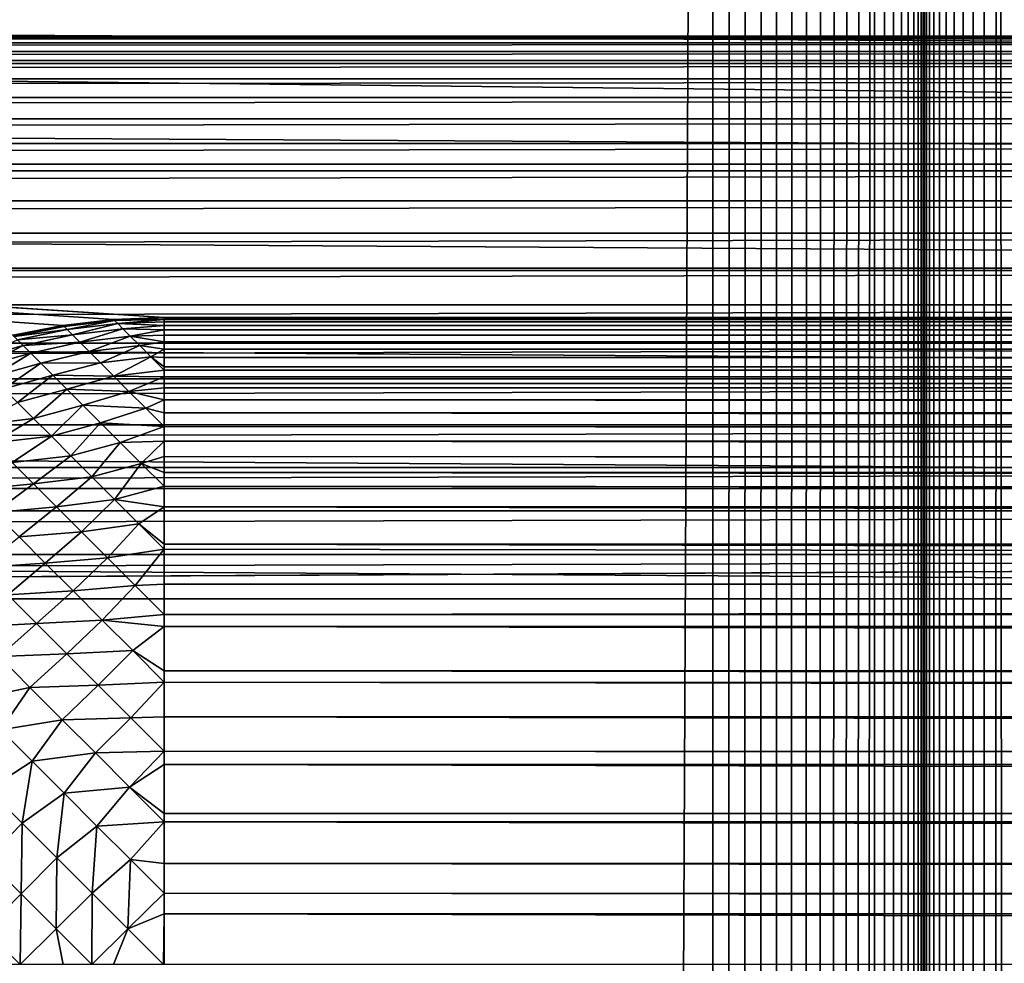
# Model space of a CAD drawing. Extents: x -226 to 226, y -900 to 900.
# Tile 675 of 729: x 90.79 to 94.29, y 876.7 to 880.06. Entities that reach past the tile are written whole.
import ezdxf

# ---------------------------------------------------------------- set-up
doc = ezdxf.new("R2010")
doc.units = 0
doc.header["$LTSCALE"] = 65.185185
for name, color, linetype in [('117', 7, 'CONTINUOUS'), ('131', 7, 'CONTINUOUS'), ('132', 7, 'CONTINUOUS'), ('133', 7, 'CONTINUOUS'), ('134', 7, 'CONTINUOUS'), ('233', 7, 'CONTINUOUS'), ('234', 7, 'CONTINUOUS'), ('235', 7, 'CONTINUOUS'), ('241', 7, 'CONTINUOUS'), ('242', 7, 'CONTINUOUS'), ('280', 7, 'CONTINUOUS'), ('290', 7, 'CONTINUOUS'), ('303', 7, 'CONTINUOUS'), ('304', 7, 'CONTINUOUS')]:
    doc.layers.add(name, color=color, linetype=linetype)

msp = doc.modelspace()

# ---------------------------------------------------------------- linework, layer by layer
at = {"layer": '117', "color": 7, "linetype": 'CONTINUOUS'}
for points in [[(76, 880), (181.5, 880), (167.7, 879), (76, 880)], [(90.7631, 878.9365), (76, 880), (90.9402, 878.9717), (90.7631, 878.9365)], [(90.9402, 878.9717), (76, 880), (91.1195, 878.9929), (90.9402, 878.9717)], [(91.1195, 878.9929), (76, 880), (91.3, 879), (91.1195, 878.9929)], [(91.3, 879), (76, 880), (167.7, 879), (91.3, 879)]]:
    msp.add_3dface(points, dxfattribs=at)
at = {"layer": '131', "color": 7, "linetype": 'CONTINUOUS'}
for points in [[(93.25, 900, 1.9), (89.25, 900, 1.9), (89.25, 0, 1.9), (93.25, 900, 1.9)], [(93.25, 900, 1.9), (89.25, 0, 1.9), (93.25, 0, 1.9), (93.25, 900, 1.9)]]:
    msp.add_3dface(points, dxfattribs=at)
at = {"layer": '132', "color": 7, "linetype": 'CONTINUOUS'}
for points in [[(93.25, 900, 1.9), (93.25, 0, 1.9), (93.3088, 900, 1.9023), (93.25, 900, 1.9)], [(93.3088, 900, 1.9023), (93.25, 0, 1.9), (93.3673, 900, 1.9092), (93.3088, 900, 1.9023)], [(93.3673, 900, 1.9092), (93.25, 0, 1.9), (93.4251, 900, 1.9207), (93.3673, 900, 1.9092)], [(93.4251, 900, 1.9207), (93.25, 0, 1.9), (93.4818, 900, 1.9367), (93.4251, 900, 1.9207)], [(93.4818, 900, 1.9367), (93.25, 0, 1.9), (93.537, 900, 1.9571), (93.4818, 900, 1.9367)], [(93.537, 900, 1.9571), (93.25, 0, 1.9), (93.5905, 900, 1.9817), (93.537, 900, 1.9571)], [(93.5905, 900, 1.9817), (93.25, 0, 1.9), (93.6419, 900, 2.0105), (93.5905, 900, 1.9817)], [(93.6419, 900, 2.0105), (93.25, 0, 1.9), (93.6908, 900, 2.0432), (93.6419, 900, 2.0105)], [(93.6908, 900, 2.0432), (93.25, 0, 1.9), (93.7371, 900, 2.0797), (93.6908, 900, 2.0432)], [(93.7371, 900, 2.0797), (93.25, 0, 1.9), (93.7803, 900, 2.1197), (93.7371, 900, 2.0797)], [(93.7803, 900, 2.1197), (93.25, 0, 1.9), (93.8203, 900, 2.1629), (93.7803, 900, 2.1197)], [(93.8203, 900, 2.1629), (93.25, 0, 1.9), (94, 0, 2.65), (93.8203, 900, 2.1629)], [(93.8568, 900, 2.2092), (93.8203, 900, 2.1629), (94, 0, 2.65), (93.8568, 900, 2.2092)], [(93.8895, 900, 2.2581), (93.8568, 900, 2.2092), (94, 0, 2.65), (93.8895, 900, 2.2581)], [(93.9183, 900, 2.3095), (93.8895, 900, 2.2581), (94, 0, 2.65), (93.9183, 900, 2.3095)], [(93.9429, 900, 2.363), (93.9183, 900, 2.3095), (94, 0, 2.65), (93.9429, 900, 2.363)], [(93.9633, 900, 2.4182), (93.9429, 900, 2.363), (94, 0, 2.65), (93.9633, 900, 2.4182)], [(93.9793, 900, 2.4749), (93.9633, 900, 2.4182), (94, 0, 2.65), (93.9793, 900, 2.4749)], [(93.9908, 900, 2.5327), (93.9793, 900, 2.4749), (94, 0, 2.65), (93.9908, 900, 2.5327)], [(93.9977, 900, 2.5912), (93.9908, 900, 2.5327), (94, 0, 2.65), (93.9977, 900, 2.5912)], [(94, 900, 2.65), (93.9977, 900, 2.5912), (94, 0, 2.65), (94, 900, 2.65)]]:
    msp.add_3dface(points, dxfattribs=at)
at = {"layer": '133', "color": 7, "linetype": 'CONTINUOUS'}
for points in [[(94, 900, 6.15), (94, 900, 2.65), (94, 0, 2.65), (94, 900, 6.15)], [(94, 900, 6.15), (94, 0, 2.65), (94, 0, 6.15), (94, 900, 6.15)]]:
    msp.add_3dface(points, dxfattribs=at)
at = {"layer": '134', "color": 7, "linetype": 'CONTINUOUS'}
for points in [[(94, 900, 6.15), (94, 0, 6.15), (94.0023, 900, 6.2088), (94, 900, 6.15)], [(94.0023, 900, 6.2088), (94, 0, 6.15), (94.0092, 900, 6.2673), (94.0023, 900, 6.2088)], [(94.0092, 900, 6.2673), (94, 0, 6.15), (94.0207, 900, 6.3251), (94.0092, 900, 6.2673)], [(94.0207, 900, 6.3251), (94, 0, 6.15), (94.0367, 900, 6.3818), (94.0207, 900, 6.3251)], [(94.0367, 900, 6.3818), (94, 0, 6.15), (94.0571, 900, 6.437), (94.0367, 900, 6.3818)], [(94.0571, 900, 6.437), (94, 0, 6.15), (94.0817, 900, 6.4905), (94.0571, 900, 6.437)], [(94.0817, 900, 6.4905), (94, 0, 6.15), (94.1105, 900, 6.5419), (94.0817, 900, 6.4905)], [(94.1105, 900, 6.5419), (94, 0, 6.15), (94.1432, 900, 6.5908), (94.1105, 900, 6.5419)], [(94.1432, 900, 6.5908), (94, 0, 6.15), (94.1797, 900, 6.6371), (94.1432, 900, 6.5908)], [(94.1797, 900, 6.6371), (94, 0, 6.15), (94.2197, 900, 6.6803), (94.1797, 900, 6.6371)], [(94.2197, 900, 6.6803), (94, 0, 6.15), (94.2629, 900, 6.7203), (94.2197, 900, 6.6803)], [(94.2629, 900, 6.7203), (94, 0, 6.15), (94.75, 0, 6.9), (94.2629, 900, 6.7203)], [(94.3092, 900, 6.7568), (94.2629, 900, 6.7203), (94.75, 0, 6.9), (94.3092, 900, 6.7568)]]:
    msp.add_3dface(points, dxfattribs=at)
at = {"layer": '233', "color": 7, "linetype": 'CONTINUOUS'}
for points in [[(106, 880, -27.8), (76, 880), (75.5, 880, -27.8), (106, 880, -27.8)], [(181.5, 880), (76, 880), (181.5, 880, -20.3), (181.5, 880)], [(181.5, 880, -20.3), (76, 880), (181.4908, 880, -20.5354), (181.5, 880, -20.3)], [(178.5, 880, -23.3), (76, 880), (106, 880, -23.3), (178.5, 880, -23.3)], [(76, 880), (178.5, 880, -23.3), (178.7354, 880, -23.2908), (76, 880)], [(106, 880, -23.3), (76, 880), (106, 880, -27.8), (106, 880, -23.3)], [(181.4908, 880, -20.5354), (76, 880), (181.4631, 880, -20.7693), (181.4908, 880, -20.5354)], [(181.4631, 880, -20.7693), (76, 880), (181.4171, 880, -21.0003), (181.4631, 880, -20.7693)], [(181.4171, 880, -21.0003), (76, 880), (181.3532, 880, -21.227), (181.4171, 880, -21.0003)], [(181.3532, 880, -21.227), (76, 880), (181.2716, 880, -21.448), (181.3532, 880, -21.227)], [(181.2716, 880, -21.448), (76, 880), (181.173, 880, -21.662), (181.2716, 880, -21.448)], [(181.173, 880, -21.662), (76, 880), (181.0579, 880, -21.8675), (181.173, 880, -21.662)], [(181.0579, 880, -21.8675), (76, 880), (180.9271, 880, -22.0634), (181.0579, 880, -21.8675)], [(180.9271, 880, -22.0634), (76, 880), (180.7812, 880, -22.2483), (180.9271, 880, -22.0634)], [(180.7812, 880, -22.2483), (76, 880), (180.6213, 880, -22.4213), (180.7812, 880, -22.2483)], [(180.6213, 880, -22.4213), (76, 880), (180.4483, 880, -22.5812), (180.6213, 880, -22.4213)], [(180.4483, 880, -22.5812), (76, 880), (180.2634, 880, -22.7271), (180.4483, 880, -22.5812)], [(180.2634, 880, -22.7271), (76, 880), (180.0675, 880, -22.8579), (180.2634, 880, -22.7271)], [(180.0675, 880, -22.8579), (76, 880), (179.862, 880, -22.973), (180.0675, 880, -22.8579)], [(179.862, 880, -22.973), (76, 880), (179.648, 880, -23.0716), (179.862, 880, -22.973)], [(179.648, 880, -23.0716), (76, 880), (179.427, 880, -23.1532), (179.648, 880, -23.0716)], [(179.427, 880, -23.1532), (76, 880), (179.2003, 880, -23.2171), (179.427, 880, -23.1532)], [(179.2003, 880, -23.2171), (76, 880), (178.9693, 880, -23.2631), (179.2003, 880, -23.2171)], [(178.9693, 880, -23.2631), (76, 880), (178.7354, 880, -23.2908), (178.9693, 880, -23.2631)]]:
    msp.add_3dface(points, dxfattribs=at)
at = {"layer": '234', "color": 7, "linetype": 'CONTINUOUS'}
for points in [[(106, 880, -27.8), (75.5, 880, -27.8), (45, 879.9938, -27.9569), (106, 880, -27.8)], [(106, 880, -27.8), (45, 879.9938, -27.9569), (106, 879.9938, -27.9569), (106, 880, -27.8)], [(45, 879.9938, -27.9569), (45, 879.9754, -28.1129), (106, 879.9938, -27.9569), (45, 879.9938, -27.9569)], [(106, 879.9938, -27.9569), (45, 879.9754, -28.1129), (106, 879.9754, -28.1129), (106, 879.9938, -27.9569)], [(45, 879.9754, -28.1129), (45, 879.9447, -28.2669), (106, 879.9754, -28.1129), (45, 879.9754, -28.1129)], [(106, 879.9754, -28.1129), (45, 879.9447, -28.2669), (106, 879.9447, -28.2669), (106, 879.9754, -28.1129)], [(45, 879.9447, -28.2669), (45, 879.9021, -28.418), (106, 879.9447, -28.2669), (45, 879.9447, -28.2669)], [(106, 879.9447, -28.2669), (45, 879.9021, -28.418), (106, 879.9021, -28.418), (106, 879.9447, -28.2669)], [(45, 879.9021, -28.418), (45, 879.8478, -28.5654), (106, 879.9021, -28.418), (45, 879.9021, -28.418)], [(106, 879.9021, -28.418), (45, 879.8478, -28.5654), (106, 879.8478, -28.5654), (106, 879.9021, -28.418)], [(45, 879.8478, -28.5654), (45, 879.782, -28.708), (106, 879.8478, -28.5654), (45, 879.8478, -28.5654)], [(106, 879.8478, -28.5654), (45, 879.782, -28.708), (106, 879.782, -28.708), (106, 879.8478, -28.5654)], [(45, 879.782, -28.708), (45, 879.7053, -28.845), (106, 879.782, -28.708), (45, 879.782, -28.708)], [(106, 879.782, -28.708), (45, 879.7053, -28.845), (106, 879.7053, -28.845), (106, 879.782, -28.708)], [(45, 879.7053, -28.845), (45, 879.618, -28.9756), (106, 879.7053, -28.845), (45, 879.7053, -28.845)], [(106, 879.7053, -28.845), (45, 879.618, -28.9756), (106, 879.618, -28.9756), (106, 879.7053, -28.845)], [(45, 879.618, -28.9756), (45, 879.5208, -29.0989), (106, 879.618, -28.9756), (45, 879.618, -28.9756)], [(106, 879.618, -28.9756), (45, 879.5208, -29.0989), (106, 879.5208, -29.0989), (106, 879.618, -28.9756)], [(45, 879.5208, -29.0989), (45, 879.4142, -29.2142), (106, 879.5208, -29.0989), (45, 879.5208, -29.0989)], [(106, 879.5208, -29.0989), (45, 879.4142, -29.2142), (106, 879.4142, -29.2142), (106, 879.5208, -29.0989)], [(45, 879.4142, -29.2142), (45, 879.2989, -29.3208), (106, 879.4142, -29.2142), (45, 879.4142, -29.2142)], [(106, 879.4142, -29.2142), (45, 879.2989, -29.3208), (106, 879.2989, -29.3208), (106, 879.4142, -29.2142)], [(45, 879.2989, -29.3208), (45, 879.1756, -29.418), (106, 879.2989, -29.3208), (45, 879.2989, -29.3208)], [(106, 879.2989, -29.3208), (45, 879.1756, -29.418), (106, 879.1756, -29.418), (106, 879.2989, -29.3208)], [(45, 879.1756, -29.418), (45, 879.045, -29.5053), (106, 879.1756, -29.418), (45, 879.1756, -29.418)], [(106, 879.1756, -29.418), (45, 879.045, -29.5053), (106, 879.045, -29.5053), (106, 879.1756, -29.418)], [(45, 879.045, -29.5053), (45, 878.908, -29.582), (106, 879.045, -29.5053), (45, 879.045, -29.5053)], [(106, 879.045, -29.5053), (45, 878.908, -29.582), (106, 878.908, -29.582), (106, 879.045, -29.5053)], [(45, 878.908, -29.582), (45, 878.7654, -29.6478), (106, 878.908, -29.582), (45, 878.908, -29.582)], [(106, 878.908, -29.582), (45, 878.7654, -29.6478), (106, 878.7654, -29.6478), (106, 878.908, -29.582)], [(45, 878.7654, -29.6478), (45, 878.618, -29.7021), (106, 878.7654, -29.6478), (45, 878.7654, -29.6478)], [(106, 878.7654, -29.6478), (45, 878.618, -29.7021), (106, 878.618, -29.7021), (106, 878.7654, -29.6478)], [(45, 878.618, -29.7021), (45, 878.4669, -29.7447), (106, 878.618, -29.7021), (45, 878.618, -29.7021)], [(106, 878.618, -29.7021), (45, 878.4669, -29.7447), (106, 878.4669, -29.7447), (106, 878.618, -29.7021)], [(45, 878.4669, -29.7447), (45, 878.3129, -29.7754), (106, 878.4669, -29.7447), (45, 878.4669, -29.7447)], [(106, 878.4669, -29.7447), (45, 878.3129, -29.7754), (106, 878.3129, -29.7754), (106, 878.4669, -29.7447)], [(45, 878.3129, -29.7754), (45, 878.1569, -29.7938), (106, 878.3129, -29.7754), (45, 878.3129, -29.7754)], [(106, 878.3129, -29.7754), (45, 878.1569, -29.7938), (106, 878.1569, -29.7938), (106, 878.3129, -29.7754)], [(45, 878, -29.8), (75.5, 878, -29.8), (106, 878.1569, -29.7938), (45, 878, -29.8)], [(45, 878.1569, -29.7938), (45, 878, -29.8), (106, 878.1569, -29.7938), (45, 878.1569, -29.7938)], [(75.5, 878, -29.8), (106, 878, -29.8), (106, 878.1569, -29.7938), (75.5, 878, -29.8)]]:
    msp.add_3dface(points, dxfattribs=at)
at = {"layer": '235', "color": 7, "linetype": 'CONTINUOUS'}
for points in [[(106, 878, -29.8), (75.5, 878, -29.8), (106, 853, -29.8), (106, 878, -29.8)], [(106, 853, -29.8), (75.5, 878, -29.8), (75.5, 853, -29.8), (106, 853, -29.8)]]:
    msp.add_3dface(points, dxfattribs=at)
at = {"layer": '241', "color": 7, "linetype": 'CONTINUOUS'}
for points in [[(106, 853, -32.8), (75.5, 853, -32.8), (106, 878, -32.8), (106, 853, -32.8)], [(106, 878, -32.8), (75.5, 853, -32.8), (75.5, 878, -32.8), (106, 878, -32.8)]]:
    msp.add_3dface(points, dxfattribs=at)
at = {"layer": '242', "color": 7, "linetype": 'CONTINUOUS'}
for points in [[(106, 880.27, -32.255), (106, 879.9134, -32.4194), (45, 880.27, -32.255), (106, 880.27, -32.255)], [(45, 880.27, -32.255), (106, 879.9134, -32.4194), (45, 879.9134, -32.4194), (45, 880.27, -32.255)], [(106, 879.9134, -32.4194), (106, 879.5451, -32.5553), (45, 879.9134, -32.4194), (106, 879.9134, -32.4194)], [(45, 879.9134, -32.4194), (106, 879.5451, -32.5553), (45, 879.5451, -32.5553), (45, 879.9134, -32.4194)], [(106, 879.5451, -32.5553), (106, 879.1672, -32.6618), (45, 879.5451, -32.5553), (106, 879.5451, -32.5553)], [(45, 879.5451, -32.5553), (106, 879.1672, -32.6618), (45, 879.1672, -32.6618), (45, 879.5451, -32.5553)], [(106, 879.1672, -32.6618), (106, 878.7822, -32.7384), (45, 879.1672, -32.6618), (106, 879.1672, -32.6618)], [(45, 879.1672, -32.6618), (106, 878.7822, -32.7384), (45, 878.7822, -32.7384), (45, 879.1672, -32.6618)], [(106, 878.7822, -32.7384), (106, 878.3923, -32.7846), (45, 878.7822, -32.7384), (106, 878.7822, -32.7384)], [(45, 878.7822, -32.7384), (106, 878.3923, -32.7846), (45, 878.3923, -32.7846), (45, 878.7822, -32.7384)], [(106, 878, -32.8), (75.5, 878, -32.8), (45, 878.3923, -32.7846), (106, 878, -32.8)], [(106, 878.3923, -32.7846), (106, 878, -32.8), (45, 878.3923, -32.7846), (106, 878.3923, -32.7846)]]:
    msp.add_3dface(points, dxfattribs=at)
at = {"layer": '280', "color": 7, "linetype": 'CONTINUOUS'}
for points in [[(91.3, 879), (167.7, 879), (91.3, 879, -22.7), (91.3, 879)], [(91.3, 879, -22.7), (167.7, 879), (167.7, 879, -22.7), (91.3, 879, -22.7)]]:
    msp.add_3dface(points, dxfattribs=at)
at = {"layer": '290', "color": 7, "linetype": 'CONTINUOUS'}
for points in [[(90.7627, 878.9364, -22.7), (90.7631, 878.9365), (90.94, 878.9717, -22.7), (90.7627, 878.9364, -22.7)], [(90.7631, 878.9365), (90.9402, 878.9717), (90.94, 878.9717, -22.7), (90.7631, 878.9365)], [(90.9402, 878.9717), (91.1195, 878.9929), (90.94, 878.9717, -22.7), (90.9402, 878.9717)], [(90.94, 878.9717, -22.7), (91.1195, 878.9929), (91.1195, 878.9929, -22.7), (90.94, 878.9717, -22.7)], [(91.1195, 878.9929), (91.3, 879), (91.1195, 878.9929, -22.7), (91.1195, 878.9929)], [(91.3, 879), (91.3, 879, -22.7), (91.1195, 878.9929, -22.7), (91.3, 879)]]:
    msp.add_3dface(points, dxfattribs=at)
at = {"layer": '303', "color": 7, "linetype": 'CONTINUOUS'}
for points in [[(91.3, 879, -22.7), (167.7, 879, -22.7), (167.7, 878.9964, -22.8279), (91.3, 879, -22.7)], [(91.3, 879, -22.7), (167.7, 878.9964, -22.8279), (91.3, 878.9982, -22.7903), (91.3, 879, -22.7)], [(167.7, 878.9964, -22.8279), (167.7, 878.9929, -22.8805), (91.3, 878.9982, -22.7903), (167.7, 878.9964, -22.8279)], [(91.3, 878.9982, -22.7903), (167.7, 878.9929, -22.8805), (91.3, 878.9929, -22.8805), (91.3, 878.9982, -22.7903)], [(167.7, 878.9929, -22.8805), (167.7, 878.9857, -22.9565), (91.3, 878.9929, -22.8805), (167.7, 878.9929, -22.8805)], [(91.3, 878.9929, -22.8805), (167.7, 878.9857, -22.9565), (91.3, 878.9841, -22.9703), (91.3, 878.9929, -22.8805)], [(167.7, 878.9857, -22.9565), (167.7, 878.9717, -23.0598), (91.3, 878.9841, -22.9703), (167.7, 878.9857, -22.9565)], [(91.3, 878.9841, -22.9703), (167.7, 878.9717, -23.0598), (91.3, 878.9717, -23.0598), (91.3, 878.9841, -22.9703)], [(167.7, 878.9717, -23.0598), (167.7, 878.9675, -23.0855), (91.3, 878.9717, -23.0598), (167.7, 878.9717, -23.0598)], [(91.3, 878.9717, -23.0598), (167.7, 878.9675, -23.0855), (91.3, 878.9558, -23.1487), (91.3, 878.9717, -23.0598)], [(167.7, 878.9675, -23.0855), (167.7, 878.9414, -23.2157), (91.3, 878.9558, -23.1487), (167.7, 878.9675, -23.0855)], [(167.7, 878.9414, -23.2157), (167.7, 878.9365, -23.2369), (91.3, 878.9558, -23.1487), (167.7, 878.9414, -23.2157)], [(91.3, 878.9558, -23.1487), (167.7, 878.9365, -23.2369), (91.3, 878.9365, -23.2369), (91.3, 878.9558, -23.1487)], [(167.7, 878.9365, -23.2369), (167.7, 878.9069, -23.3478), (91.3, 878.9365, -23.2369), (167.7, 878.9365, -23.2369)], [(91.3, 878.9365, -23.2369), (167.7, 878.9069, -23.3478), (91.3, 878.9136, -23.3243), (91.3, 878.9365, -23.2369)], [(167.7, 878.9069, -23.3478), (167.7, 878.8874, -23.4107), (91.3, 878.9136, -23.3243), (167.7, 878.9069, -23.3478)], [(91.3, 878.9136, -23.3243), (167.7, 878.8874, -23.4107), (91.3, 878.8874, -23.4107), (91.3, 878.9136, -23.3243)], [(167.7, 878.8874, -23.4107), (167.7, 878.8633, -23.4812), (91.3, 878.8874, -23.4107), (167.7, 878.8874, -23.4107)], [(91.3, 878.8874, -23.4107), (167.7, 878.8633, -23.4812), (91.3, 878.8578, -23.4961), (91.3, 878.8874, -23.4107)], [(167.7, 878.8633, -23.4812), (167.7, 878.8249, -23.5802), (91.3, 878.8578, -23.4961), (167.7, 878.8633, -23.4812)], [(91.3, 878.8578, -23.4961), (167.7, 878.8249, -23.5802), (91.3, 878.8249, -23.5802), (91.3, 878.8578, -23.4961)], [(167.7, 878.8249, -23.5802), (167.7, 878.8097, -23.616), (91.3, 878.8249, -23.5802), (167.7, 878.8249, -23.5802)], [(91.3, 878.8249, -23.5802), (167.7, 878.8097, -23.616), (91.3, 878.8128, -23.609), (91.3, 878.8249, -23.5802)], [(91.3, 878.8128, -23.609), (167.7, 878.8097, -23.616), (91.3, 878.7887, -23.6629), (91.3, 878.8128, -23.609)], [(167.7, 878.8097, -23.616), (167.7, 878.7493, -23.7442), (91.3, 878.7887, -23.6629), (167.7, 878.8097, -23.616)], [(91.3, 878.7887, -23.6629), (167.7, 878.7493, -23.7442), (91.3, 878.7493, -23.7442), (91.3, 878.7887, -23.6629)], [(167.7, 878.7493, -23.7442), (167.7, 878.7452, -23.7522), (91.3, 878.7493, -23.7442), (167.7, 878.7493, -23.7442)], [(91.3, 878.7493, -23.7442), (167.7, 878.7452, -23.7522), (91.3, 878.7067, -23.8238), (91.3, 878.7493, -23.7442)], [(167.7, 878.7452, -23.7522), (167.7, 878.668, -23.8904), (91.3, 878.7067, -23.8238), (167.7, 878.7452, -23.7522)], [(167.7, 878.668, -23.8904), (167.7, 878.6611, -23.9017), (91.3, 878.7067, -23.8238), (167.7, 878.668, -23.8904)], [(91.3, 878.7067, -23.8238), (167.7, 878.6611, -23.9017), (91.3, 878.6611, -23.9017), (91.3, 878.7067, -23.8238)], [(167.7, 878.6611, -23.9017), (167.7, 878.5767, -24.0297), (91.3, 878.6611, -23.9017), (167.7, 878.6611, -23.9017)], [(91.3, 878.6611, -23.9017), (167.7, 878.5767, -24.0297), (91.3, 878.6124, -23.9778), (91.3, 878.6611, -23.9017)], [(167.7, 878.5767, -24.0297), (167.7, 878.5607, -24.0519), (91.3, 878.6124, -23.9778), (167.7, 878.5767, -24.0297)], [(91.3, 878.6124, -23.9778), (167.7, 878.5607, -24.0519), (91.3, 878.5607, -24.0519), (91.3, 878.6124, -23.9778)], [(167.7, 878.5607, -24.0519), (167.7, 878.47, -24.1687), (91.3, 878.5607, -24.0519), (167.7, 878.5607, -24.0519)], [(91.3, 878.5607, -24.0519), (167.7, 878.47, -24.1687), (91.3, 878.5062, -24.1239), (91.3, 878.5607, -24.0519)], [(167.7, 878.47, -24.1687), (167.7, 878.4489, -24.1937), (91.3, 878.5062, -24.1239), (167.7, 878.47, -24.1687)], [(91.3, 878.5062, -24.1239), (167.7, 878.4489, -24.1937), (91.3, 878.4489, -24.1937), (91.3, 878.5062, -24.1239)], [(167.7, 878.4489, -24.1937), (167.7, 878.3463, -24.3061), (91.3, 878.4489, -24.1937), (167.7, 878.4489, -24.1937)], [(91.3, 878.4489, -24.1937), (167.7, 878.3463, -24.3061), (91.3, 878.4, -24.2492), (91.3, 878.4489, -24.1937)], [(167.7, 878.3463, -24.3061), (167.7, 878.3263, -24.3263), (91.3, 878.4, -24.2492), (167.7, 878.3463, -24.3061)], [(91.3, 878.4, -24.2492), (167.7, 878.3263, -24.3263), (91.3, 878.3263, -24.3263), (91.3, 878.4, -24.2492)], [(167.7, 878.2042, -24.4399), (167.7, 878.1937, -24.4489), (91.3, 878.3263, -24.3263), (167.7, 878.2042, -24.4399)], [(167.7, 878.3263, -24.3263), (167.7, 878.2042, -24.4399), (91.3, 878.3263, -24.3263), (167.7, 878.3263, -24.3263)], [(91.3, 878.3263, -24.3263), (167.7, 878.1937, -24.4489), (91.3, 878.1937, -24.4489), (91.3, 878.3263, -24.3263)], [(167.7, 878.1937, -24.4489), (167.7, 878.0519, -24.5607), (91.3, 878.1937, -24.4489), (167.7, 878.1937, -24.4489)], [(91.3, 878.1937, -24.4489), (167.7, 878.0519, -24.5607), (91.3, 878.1763, -24.4637), (91.3, 878.1937, -24.4489)], [(91.3, 878.1763, -24.4637), (167.7, 878.0519, -24.5607), (91.3, 878.0519, -24.5607), (91.3, 878.1763, -24.4637)], [(167.7, 878.0519, -24.5607), (167.7, 878.0422, -24.5678), (91.3, 878.0519, -24.5607), (167.7, 878.0519, -24.5607)], [(91.3, 878.0519, -24.5607), (167.7, 878.0422, -24.5678), (91.3, 877.9443, -24.6344), (91.3, 878.0519, -24.5607)], [(167.7, 878.0422, -24.5678), (167.7, 877.9017, -24.6611), (91.3, 877.9443, -24.6344), (167.7, 878.0422, -24.5678)], [(91.3, 877.9443, -24.6344), (167.7, 877.9017, -24.6611), (91.3, 877.9017, -24.6611), (91.3, 877.9443, -24.6344)], [(167.7, 877.8592, -24.6865), (167.7, 877.7442, -24.7493), (91.3, 877.9017, -24.6611), (167.7, 877.8592, -24.6865)], [(91.3, 877.9017, -24.6611), (167.7, 877.7442, -24.7493), (91.3, 877.7442, -24.7493), (91.3, 877.9017, -24.6611)], [(167.7, 877.9017, -24.6611), (167.7, 877.8592, -24.6865), (91.3, 877.9017, -24.6611), (167.7, 877.9017, -24.6611)], [(167.7, 877.7442, -24.7493), (167.7, 877.6565, -24.7917), (91.3, 877.7442, -24.7493), (167.7, 877.7442, -24.7493)], [(91.3, 877.7442, -24.7493), (167.7, 877.6565, -24.7917), (91.3, 877.7042, -24.7692), (91.3, 877.7442, -24.7493)], [(167.7, 877.6565, -24.7917), (167.7, 877.5802, -24.8249), (91.3, 877.7042, -24.7692), (167.7, 877.6565, -24.7917)], [(91.3, 877.7042, -24.7692), (167.7, 877.5802, -24.8249), (91.3, 877.5802, -24.8249), (91.3, 877.7042, -24.7692)], [(167.7, 877.5802, -24.8249), (167.7, 877.4355, -24.8792), (91.3, 877.5802, -24.8249), (167.7, 877.5802, -24.8249)], [(91.3, 877.5802, -24.8249), (167.7, 877.4355, -24.8792), (91.3, 877.4581, -24.8715), (91.3, 877.5802, -24.8249)], [(167.7, 877.4355, -24.8792), (167.7, 877.4107, -24.8874), (91.3, 877.4581, -24.8715), (167.7, 877.4355, -24.8792)], [(91.3, 877.4581, -24.8715), (167.7, 877.4107, -24.8874), (91.3, 877.4107, -24.8874), (91.3, 877.4581, -24.8715)], [(167.7, 877.4107, -24.8874), (167.7, 877.2369, -24.9365), (91.3, 877.4107, -24.8874), (167.7, 877.4107, -24.8874)], [(91.3, 877.4107, -24.8874), (167.7, 877.2369, -24.9365), (91.3, 877.2369, -24.9365), (91.3, 877.4107, -24.8874)], [(167.7, 877.2369, -24.9365), (167.7, 877.1983, -24.9454), (91.3, 877.2369, -24.9365), (167.7, 877.2369, -24.9365)], [(91.3, 877.2369, -24.9365), (167.7, 877.1983, -24.9454), (91.3, 877.2072, -24.9434), (91.3, 877.2369, -24.9365)], [(167.7, 877.1983, -24.9454), (167.7, 877.0598, -24.9717), (91.3, 877.2072, -24.9434), (167.7, 877.1983, -24.9454)], [(91.3, 877.2072, -24.9434), (167.7, 877.0598, -24.9717), (91.3, 877.0598, -24.9717), (91.3, 877.2072, -24.9434)], [(167.7, 877.0598, -24.9717), (167.7, 876.9497, -24.9864), (91.3, 877.0598, -24.9717), (167.7, 877.0598, -24.9717)], [(91.3, 877.0598, -24.9717), (167.7, 876.9497, -24.9864), (91.3, 876.9533, -24.986), (91.3, 877.0598, -24.9717)], [(167.7, 876.9497, -24.9864), (167.7, 876.8805, -24.9929), (91.3, 876.9533, -24.986), (167.7, 876.9497, -24.9864)], [(91.3, 876.9533, -24.986), (167.7, 876.8805, -24.9929), (91.3, 876.8805, -24.9929), (91.3, 876.9533, -24.986)], [(167.7, 876.7, -25), (91.3, 876.7, -25), (91.3, 876.8805, -24.9929), (167.7, 876.7, -25)], [(167.7, 876.8805, -24.9929), (167.7, 876.7, -25), (91.3, 876.8805, -24.9929), (167.7, 876.8805, -24.9929)]]:
    msp.add_3dface(points, dxfattribs=at)
at = {"layer": '304', "color": 7, "linetype": 'CONTINUOUS'}
for points in [[(90.7627, 878.9364, -22.7), (90.94, 878.9717, -22.7), (90.9438, 878.9679, -22.8409), (90.7627, 878.9364, -22.7)], [(90.94, 878.9717, -22.7), (91.1195, 878.9929, -22.7), (91.1233, 878.9891, -22.8364), (90.94, 878.9717, -22.7)], [(90.9438, 878.9679, -22.8409), (90.94, 878.9717, -22.7), (91.1233, 878.9891, -22.8364), (90.9438, 878.9679, -22.8409)], [(90.9551, 878.9566, -22.9809), (90.9438, 878.9679, -22.8409), (91.1233, 878.9891, -22.8364), (90.9551, 878.9566, -22.9809)], [(91.1346, 878.9779, -22.972), (90.9551, 878.9566, -22.9809), (91.1233, 878.9891, -22.8364), (91.1346, 878.9779, -22.972)], [(90.9739, 878.9378, -23.1193), (90.9551, 878.9566, -22.9809), (91.1346, 878.9779, -22.972), (90.9739, 878.9378, -23.1193)], [(91.1533, 878.9592, -23.1059), (90.9739, 878.9378, -23.1193), (91.1346, 878.9779, -22.972), (91.1533, 878.9592, -23.1059)], [(91.1195, 878.9929, -22.7), (91.3, 879, -22.7), (91.3, 878.9982, -22.7903), (91.1195, 878.9929, -22.7)], [(91.1195, 878.9929, -22.7), (91.3, 878.9982, -22.7903), (91.1233, 878.9891, -22.8364), (91.1195, 878.9929, -22.7)], [(91.3, 878.9982, -22.7903), (91.3, 878.9929, -22.8805), (91.1233, 878.9891, -22.8364), (91.3, 878.9982, -22.7903)], [(91.3, 878.9929, -22.8805), (91.1346, 878.9779, -22.972), (91.1233, 878.9891, -22.8364), (91.3, 878.9929, -22.8805)], [(91.3, 878.9929, -22.8805), (91.3, 878.9841, -22.9703), (91.1346, 878.9779, -22.972), (91.3, 878.9929, -22.8805)], [(91.3, 878.9841, -22.9703), (91.3, 878.9717, -23.0598), (91.1346, 878.9779, -22.972), (91.3, 878.9841, -22.9703)], [(91.3, 878.9717, -23.0598), (91.1533, 878.9592, -23.1059), (91.1346, 878.9779, -22.972), (91.3, 878.9717, -23.0598)], [(91.3, 878.9717, -23.0598), (91.3, 878.9558, -23.1487), (91.1533, 878.9592, -23.1059), (91.3, 878.9717, -23.0598)], [(90.7667, 878.9324, -22.8487), (90.7627, 878.9364, -22.7), (90.9438, 878.9679, -22.8409), (90.7667, 878.9324, -22.8487)], [(90.9551, 878.9566, -22.9809), (90.7667, 878.9324, -22.8487), (90.9438, 878.9679, -22.8409), (90.9551, 878.9566, -22.9809)], [(90.7787, 878.9204, -22.9965), (90.7667, 878.9324, -22.8487), (90.9551, 878.9566, -22.9809), (90.7787, 878.9204, -22.9965)], [(90.9739, 878.9378, -23.1193), (90.7787, 878.9204, -22.9965), (90.9551, 878.9566, -22.9809), (90.9739, 878.9378, -23.1193)], [(90.7985, 878.9006, -23.1426), (90.7787, 878.9204, -22.9965), (90.9739, 878.9378, -23.1193), (90.7985, 878.9006, -23.1426)], [(91, 878.9117, -23.2554), (90.7985, 878.9006, -23.1426), (90.9739, 878.9378, -23.1193), (91, 878.9117, -23.2554)], [(91, 878.9117, -23.2554), (90.9739, 878.9378, -23.1193), (91.1533, 878.9592, -23.1059), (91, 878.9117, -23.2554)], [(91.1793, 878.9331, -23.2373), (91, 878.9117, -23.2554), (91.1533, 878.9592, -23.1059), (91.1793, 878.9331, -23.2373)], [(91.3, 878.9558, -23.1487), (91.1793, 878.9331, -23.2373), (91.1533, 878.9592, -23.1059), (91.3, 878.9558, -23.1487)], [(91.3, 878.9558, -23.1487), (91.3, 878.9365, -23.2369), (91.1793, 878.9331, -23.2373), (91.3, 878.9558, -23.1487)], [(91.3, 878.9365, -23.2369), (91.3, 878.9136, -23.3243), (91.1793, 878.9331, -23.2373), (91.3, 878.9365, -23.2369)], [(90.7985, 878.9006, -23.1426), (90.6243, 878.8517, -23.1513), (90.7787, 878.9204, -22.9965), (90.7985, 878.9006, -23.1426)], [(90.6518, 878.8242, -23.2979), (90.6243, 878.8517, -23.1513), (90.7985, 878.9006, -23.1426), (90.6518, 878.8242, -23.2979)], [(90.8261, 878.873, -23.2861), (90.6518, 878.8242, -23.2979), (90.7985, 878.9006, -23.1426), (90.8261, 878.873, -23.2861)], [(90.8261, 878.873, -23.2861), (90.7985, 878.9006, -23.1426), (91, 878.9117, -23.2554), (90.8261, 878.873, -23.2861)], [(91.0333, 878.8784, -23.3882), (90.8261, 878.873, -23.2861), (91, 878.9117, -23.2554), (91.0333, 878.8784, -23.3882)], [(91.0333, 878.8784, -23.3882), (91, 878.9117, -23.2554), (91.1793, 878.9331, -23.2373), (91.0333, 878.8784, -23.3882)], [(91.2126, 878.8999, -23.3654), (91.0333, 878.8784, -23.3882), (91.1793, 878.9331, -23.2373), (91.2126, 878.8999, -23.3654)], [(91.3, 878.9136, -23.3243), (91.2126, 878.8999, -23.3654), (91.1793, 878.9331, -23.2373), (91.3, 878.9136, -23.3243)], [(91.3, 878.9136, -23.3243), (91.3, 878.8874, -23.4107), (91.2126, 878.8999, -23.3654), (91.3, 878.9136, -23.3243)], [(90.6869, 878.7892, -23.4413), (90.6518, 878.8242, -23.2979), (90.8261, 878.873, -23.2861), (90.6869, 878.7892, -23.4413)], [(90.8613, 878.8378, -23.4263), (90.6869, 878.7892, -23.4413), (90.8261, 878.873, -23.2861), (90.8613, 878.8378, -23.4263)], [(90.8613, 878.8378, -23.4263), (90.8261, 878.873, -23.2861), (91.0333, 878.8784, -23.3882), (90.8613, 878.8378, -23.4263)], [(91.0737, 878.838, -23.5171), (90.8613, 878.8378, -23.4263), (91.0333, 878.8784, -23.3882), (91.0737, 878.838, -23.5171)], [(91.0737, 878.838, -23.5171), (91.0333, 878.8784, -23.3882), (91.2126, 878.8999, -23.3654), (91.0737, 878.838, -23.5171)], [(91.2527, 878.8597, -23.4896), (91.0737, 878.838, -23.5171), (91.2126, 878.8999, -23.3654), (91.2527, 878.8597, -23.4896)], [(91.3, 878.8874, -23.4107), (91.2527, 878.8597, -23.4896), (91.2126, 878.8999, -23.3654), (91.3, 878.8874, -23.4107)], [(91.3, 878.8874, -23.4107), (91.3, 878.8578, -23.4961), (91.2527, 878.8597, -23.4896), (91.3, 878.8874, -23.4107)], [(90.7293, 878.7467, -23.5805), (90.6869, 878.7892, -23.4413), (90.8613, 878.8378, -23.4263), (90.7293, 878.7467, -23.5805)], [(90.904, 878.7951, -23.5623), (90.7293, 878.7467, -23.5805), (90.8613, 878.8378, -23.4263), (90.904, 878.7951, -23.5623)], [(90.904, 878.7951, -23.5623), (90.8613, 878.8378, -23.4263), (91.0737, 878.838, -23.5171), (90.904, 878.7951, -23.5623)], [(91.1208, 878.7909, -23.6413), (90.904, 878.7951, -23.5623), (91.0737, 878.838, -23.5171), (91.1208, 878.7909, -23.6413)], [(91.1208, 878.7909, -23.6413), (91.0737, 878.838, -23.5171), (91.2527, 878.8597, -23.4896), (91.1208, 878.7909, -23.6413)], [(91.3, 878.8128, -23.609), (91.1208, 878.7909, -23.6413), (91.2527, 878.8597, -23.4896), (91.3, 878.8128, -23.609)], [(91.3, 878.8578, -23.4961), (91.3, 878.8249, -23.5802), (91.2527, 878.8597, -23.4896), (91.3, 878.8578, -23.4961)], [(91.3, 878.8249, -23.5802), (91.3, 878.8128, -23.609), (91.2527, 878.8597, -23.4896), (91.3, 878.8249, -23.5802)], [(91.3, 878.8128, -23.609), (91.3, 878.7887, -23.6629), (91.1208, 878.7909, -23.6413), (91.3, 878.8128, -23.609)], [(90.7789, 878.6971, -23.715), (90.7293, 878.7467, -23.5805), (90.904, 878.7951, -23.5623), (90.7789, 878.6971, -23.715)], [(90.9537, 878.7453, -23.6933), (90.7789, 878.6971, -23.715), (90.904, 878.7951, -23.5623), (90.9537, 878.7453, -23.6933)], [(90.9537, 878.7453, -23.6933), (90.904, 878.7951, -23.5623), (91.1208, 878.7909, -23.6413), (90.9537, 878.7453, -23.6933)], [(91.1744, 878.7372, -23.7601), (90.9537, 878.7453, -23.6933), (91.1208, 878.7909, -23.6413), (91.1744, 878.7372, -23.7601)], [(91.3, 878.7887, -23.6629), (91.1744, 878.7372, -23.7601), (91.1208, 878.7909, -23.6413), (91.3, 878.7887, -23.6629)], [(91.3, 878.7887, -23.6629), (91.3, 878.7493, -23.7442), (91.1744, 878.7372, -23.7601), (91.3, 878.7887, -23.6629)], [(90.8355, 878.6406, -23.8439), (90.7789, 878.6971, -23.715), (90.9537, 878.7453, -23.6933), (90.8355, 878.6406, -23.8439)], [(91.0104, 878.6887, -23.8186), (90.8355, 878.6406, -23.8439), (90.9537, 878.7453, -23.6933), (91.0104, 878.6887, -23.8186)], [(91.0104, 878.6887, -23.8186), (90.9537, 878.7453, -23.6933), (91.1744, 878.7372, -23.7601), (91.0104, 878.6887, -23.8186)], [(91.2343, 878.6774, -23.8728), (91.0104, 878.6887, -23.8186), (91.1744, 878.7372, -23.7601), (91.2343, 878.6774, -23.8728)], [(91.3, 878.7493, -23.7442), (91.3, 878.7067, -23.8238), (91.1744, 878.7372, -23.7601), (91.3, 878.7493, -23.7442)], [(91.3, 878.7067, -23.8238), (91.2343, 878.6774, -23.8728), (91.1744, 878.7372, -23.7601), (91.3, 878.7067, -23.8238)], [(90.8355, 878.6406, -23.8439), (90.6281, 878.6157, -23.7811), (90.7789, 878.6971, -23.715), (90.8355, 878.6406, -23.8439)], [(91.3, 878.7067, -23.8238), (91.3, 878.6611, -23.9017), (91.2343, 878.6774, -23.8728), (91.3, 878.7067, -23.8238)], [(90.8986, 878.5775, -23.9665), (90.8355, 878.6406, -23.8439), (91.0104, 878.6887, -23.8186), (90.8986, 878.5775, -23.9665)], [(91.0737, 878.6254, -23.9375), (90.8986, 878.5775, -23.9665), (91.0104, 878.6887, -23.8186), (91.0737, 878.6254, -23.9375)], [(91.0737, 878.6254, -23.9375), (91.0104, 878.6887, -23.8186), (91.2343, 878.6774, -23.8728), (91.0737, 878.6254, -23.9375)], [(91.3, 878.6124, -23.9778), (91.0737, 878.6254, -23.9375), (91.2343, 878.6774, -23.8728), (91.3, 878.6124, -23.9778)], [(91.3, 878.6611, -23.9017), (91.3, 878.6124, -23.9778), (91.2343, 878.6774, -23.8728), (91.3, 878.6611, -23.9017)], [(90.6901, 878.5537, -23.9174), (90.6281, 878.6157, -23.7811), (90.8355, 878.6406, -23.8439), (90.6901, 878.5537, -23.9174)], [(90.8986, 878.5775, -23.9665), (90.6901, 878.5537, -23.9174), (90.8355, 878.6406, -23.8439), (90.8986, 878.5775, -23.9665)], [(90.9679, 878.5081, -24.0822), (90.8986, 878.5775, -23.9665), (91.0737, 878.6254, -23.9375), (90.9679, 878.5081, -24.0822)], [(91.1431, 878.556, -24.0493), (90.9679, 878.5081, -24.0822), (91.0737, 878.6254, -23.9375), (91.1431, 878.556, -24.0493)], [(91.3, 878.6124, -23.9778), (91.1431, 878.556, -24.0493), (91.0737, 878.6254, -23.9375), (91.3, 878.6124, -23.9778)], [(91.3, 878.6124, -23.9778), (91.3, 878.5607, -24.0519), (91.1431, 878.556, -24.0493), (91.3, 878.6124, -23.9778)], [(90.7593, 878.4845, -24.0465), (90.6901, 878.5537, -23.9174), (90.8986, 878.5775, -23.9665), (90.7593, 878.4845, -24.0465)], [(90.9679, 878.5081, -24.0822), (90.7593, 878.4845, -24.0465), (90.8986, 878.5775, -23.9665), (90.9679, 878.5081, -24.0822)], [(91.0431, 878.4329, -24.1903), (90.9679, 878.5081, -24.0822), (91.1431, 878.556, -24.0493), (91.0431, 878.4329, -24.1903)], [(91.2183, 878.4808, -24.1533), (91.0431, 878.4329, -24.1903), (91.1431, 878.556, -24.0493), (91.2183, 878.4808, -24.1533)], [(91.3, 878.5607, -24.0519), (91.2183, 878.4808, -24.1533), (91.1431, 878.556, -24.0493), (91.3, 878.5607, -24.0519)], [(91.3, 878.5607, -24.0519), (91.3, 878.5062, -24.1239), (91.2183, 878.4808, -24.1533), (91.3, 878.5607, -24.0519)], [(90.8352, 878.4086, -24.1678), (90.6163, 878.3876, -24.1052), (90.7593, 878.4845, -24.0465), (90.8352, 878.4086, -24.1678)], [(90.8352, 878.4086, -24.1678), (90.7593, 878.4845, -24.0465), (90.9679, 878.5081, -24.0822), (90.8352, 878.4086, -24.1678)], [(91.0431, 878.4329, -24.1903), (90.8352, 878.4086, -24.1678), (90.9679, 878.5081, -24.0822), (91.0431, 878.4329, -24.1903)], [(91.1237, 878.3523, -24.2903), (91.0431, 878.4329, -24.1903), (91.2183, 878.4808, -24.1533), (91.1237, 878.3523, -24.2903)], [(91.3, 878.4, -24.2492), (91.1237, 878.3523, -24.2903), (91.2183, 878.4808, -24.1533), (91.3, 878.4, -24.2492)], [(91.3, 878.5062, -24.1239), (91.3, 878.4489, -24.1937), (91.2183, 878.4808, -24.1533), (91.3, 878.5062, -24.1239)], [(91.3, 878.4489, -24.1937), (91.3, 878.4, -24.2492), (91.2183, 878.4808, -24.1533), (91.3, 878.4489, -24.1937)], [(90.9174, 878.3264, -24.2806), (90.8352, 878.4086, -24.1678), (91.0431, 878.4329, -24.1903), (90.9174, 878.3264, -24.2806)], [(91.1237, 878.3523, -24.2903), (90.9174, 878.3264, -24.2806), (91.0431, 878.4329, -24.1903), (91.1237, 878.3523, -24.2903)], [(90.6968, 878.3071, -24.2308), (90.6163, 878.3876, -24.1052), (90.8352, 878.4086, -24.1678), (90.6968, 878.3071, -24.2308)], [(90.9174, 878.3264, -24.2806), (90.6968, 878.3071, -24.2308), (90.8352, 878.4086, -24.1678), (90.9174, 878.3264, -24.2806)], [(91.3, 878.4, -24.2492), (91.3, 878.3263, -24.3263), (91.1237, 878.3523, -24.2903), (91.3, 878.4, -24.2492)], [(91.0054, 878.2384, -24.3842), (90.9174, 878.3264, -24.2806), (91.1237, 878.3523, -24.2903), (91.0054, 878.2384, -24.3842)], [(91.2094, 878.2666, -24.3815), (91.0054, 878.2384, -24.3842), (91.1237, 878.3523, -24.2903), (91.2094, 878.2666, -24.3815)], [(91.3, 878.3263, -24.3263), (91.2094, 878.2666, -24.3815), (91.1237, 878.3523, -24.2903), (91.3, 878.3263, -24.3263)], [(90.7839, 878.22, -24.3472), (90.6968, 878.3071, -24.2308), (90.9174, 878.3264, -24.2806), (90.7839, 878.22, -24.3472)], [(91.0054, 878.2384, -24.3842), (90.7839, 878.22, -24.3472), (90.9174, 878.3264, -24.2806), (91.0054, 878.2384, -24.3842)], [(91.3, 878.3263, -24.3263), (91.3, 878.1937, -24.4489), (91.2094, 878.2666, -24.3815), (91.3, 878.3263, -24.3263)], [(90.8772, 878.1268, -24.4537), (90.7839, 878.22, -24.3472), (91.0054, 878.2384, -24.3842), (90.8772, 878.1268, -24.4537)], [(91.0988, 878.145, -24.4781), (90.8772, 878.1268, -24.4537), (91.0054, 878.2384, -24.3842), (91.0988, 878.145, -24.4781)], [(91.0988, 878.145, -24.4781), (91.0054, 878.2384, -24.3842), (91.2094, 878.2666, -24.3815), (91.0988, 878.145, -24.4781)], [(91.3, 878.1763, -24.4637), (91.0988, 878.145, -24.4781), (91.2094, 878.2666, -24.3815), (91.3, 878.1763, -24.4637)], [(91.3, 878.1937, -24.4489), (91.3, 878.1763, -24.4637), (91.2094, 878.2666, -24.3815), (91.3, 878.1937, -24.4489)], [(90.8772, 878.1268, -24.4537), (90.6467, 878.1112, -24.3946), (90.7839, 878.22, -24.3472), (90.8772, 878.1268, -24.4537)], [(91.3, 878.1763, -24.4637), (91.197, 878.0468, -24.5616), (91.0988, 878.145, -24.4781), (91.3, 878.1763, -24.4637)], [(91.3, 878.1763, -24.4637), (91.3, 878.0519, -24.5607), (91.197, 878.0468, -24.5616), (91.3, 878.1763, -24.4637)], [(90.976, 878.028, -24.5497), (90.8772, 878.1268, -24.4537), (91.0988, 878.145, -24.4781), (90.976, 878.028, -24.5497)], [(91.197, 878.0468, -24.5616), (90.976, 878.028, -24.5497), (91.0988, 878.145, -24.4781), (91.197, 878.0468, -24.5616)], [(90.7434, 878.0145, -24.5034), (90.6467, 878.1112, -24.3946), (90.8772, 878.1268, -24.4537), (90.7434, 878.0145, -24.5034)], [(90.976, 878.028, -24.5497), (90.7434, 878.0145, -24.5034), (90.8772, 878.1268, -24.4537), (90.976, 878.028, -24.5497)], [(90.8458, 877.912, -24.6012), (90.7434, 878.0145, -24.5034), (90.976, 878.028, -24.5497), (90.8458, 877.912, -24.6012)], [(91.0797, 877.9242, -24.6346), (90.8458, 877.912, -24.6012), (90.976, 878.028, -24.5497), (91.0797, 877.9242, -24.6346)], [(91.0797, 877.9242, -24.6346), (90.976, 878.028, -24.5497), (91.197, 878.0468, -24.5616), (91.0797, 877.9242, -24.6346)], [(91.3, 877.9443, -24.6344), (91.0797, 877.9242, -24.6346), (91.197, 878.0468, -24.5616), (91.3, 877.9443, -24.6344)], [(91.3, 878.0519, -24.5607), (91.3, 877.9443, -24.6344), (91.197, 878.0468, -24.5616), (91.3, 878.0519, -24.5607)], [(90.8458, 877.912, -24.6012), (90.608, 877.8991, -24.5367), (90.7434, 878.0145, -24.5034), (90.8458, 877.912, -24.6012)], [(90.9533, 877.8045, -24.6874), (90.8458, 877.912, -24.6012), (91.0797, 877.9242, -24.6346), (90.9533, 877.8045, -24.6874)], [(91.1878, 877.8161, -24.7079), (90.9533, 877.8045, -24.6874), (91.0797, 877.9242, -24.6346), (91.1878, 877.8161, -24.7079)], [(91.3, 877.9443, -24.6344), (91.3, 877.9017, -24.6611), (91.0797, 877.9242, -24.6346), (91.3, 877.9443, -24.6344)], [(91.3, 877.9017, -24.6611), (91.1878, 877.8161, -24.7079), (91.0797, 877.9242, -24.6346), (91.3, 877.9017, -24.6611)], [(90.7127, 877.7944, -24.6358), (90.608, 877.8991, -24.5367), (90.8458, 877.912, -24.6012), (90.7127, 877.7944, -24.6358)], [(90.9533, 877.8045, -24.6874), (90.7127, 877.7944, -24.6358), (90.8458, 877.912, -24.6012), (90.9533, 877.8045, -24.6874)], [(91.3, 877.9017, -24.6611), (91.3, 877.7442, -24.7493), (91.1878, 877.8161, -24.7079), (91.3, 877.9017, -24.6611)], [(91.0652, 877.6926, -24.7615), (90.9533, 877.8045, -24.6874), (91.1878, 877.8161, -24.7079), (91.0652, 877.6926, -24.7615)], [(91.3, 877.7042, -24.7692), (91.0652, 877.6926, -24.7615), (91.1878, 877.8161, -24.7079), (91.3, 877.7042, -24.7692)], [(91.3, 877.7442, -24.7493), (91.3, 877.7042, -24.7692), (91.1878, 877.8161, -24.7079), (91.3, 877.7442, -24.7493)], [(90.8225, 877.6845, -24.7231), (90.6125, 877.6407, -24.683), (90.7127, 877.7944, -24.6358), (90.8225, 877.6845, -24.7231)], [(90.8225, 877.6845, -24.7231), (90.7127, 877.7944, -24.6358), (90.9533, 877.8045, -24.6874), (90.8225, 877.6845, -24.7231)], [(91.0652, 877.6926, -24.7615), (90.8225, 877.6845, -24.7231), (90.9533, 877.8045, -24.6874), (91.0652, 877.6926, -24.7615)], [(90.7193, 877.5339, -24.7634), (90.6125, 877.6407, -24.683), (90.8225, 877.6845, -24.7231), (90.7193, 877.5339, -24.7634)], [(90.9369, 877.5702, -24.7979), (90.7193, 877.5339, -24.7634), (90.8225, 877.6845, -24.7231), (90.9369, 877.5702, -24.7979)], [(90.9369, 877.5702, -24.7979), (90.8225, 877.6845, -24.7231), (91.0652, 877.6926, -24.7615), (90.9369, 877.5702, -24.7979)], [(91.1809, 877.5769, -24.8229), (90.9369, 877.5702, -24.7979), (91.0652, 877.6926, -24.7615), (91.1809, 877.5769, -24.8229)], [(91.3, 877.7042, -24.7692), (91.1809, 877.5769, -24.8229), (91.0652, 877.6926, -24.7615), (91.3, 877.7042, -24.7692)], [(91.3, 877.7042, -24.7692), (91.3, 877.5802, -24.8249), (91.1809, 877.5769, -24.8229), (91.3, 877.7042, -24.7692)], [(91.0551, 877.452, -24.8597), (90.9369, 877.5702, -24.7979), (91.1809, 877.5769, -24.8229), (91.0551, 877.452, -24.8597)], [(91.3, 877.4581, -24.8715), (91.0551, 877.452, -24.8597), (91.1809, 877.5769, -24.8229), (91.3, 877.4581, -24.8715)], [(91.3, 877.5802, -24.8249), (91.3, 877.4581, -24.8715), (91.1809, 877.5769, -24.8229), (91.3, 877.5802, -24.8249)], [(90.8301, 877.4231, -24.8322), (90.7193, 877.5339, -24.7634), (90.9369, 877.5702, -24.7979), (90.8301, 877.4231, -24.8322)], [(91.0551, 877.452, -24.8597), (90.8301, 877.4231, -24.8322), (90.9369, 877.5702, -24.7979), (91.0551, 877.452, -24.8597)], [(90.8301, 877.4231, -24.8322), (90.6757, 877.322, -24.8245), (90.7193, 877.5339, -24.7634), (90.8301, 877.4231, -24.8322)], [(90.9441, 877.309, -24.8892), (90.8301, 877.4231, -24.8322), (91.0551, 877.452, -24.8597), (90.9441, 877.309, -24.8892)], [(91.1763, 877.3308, -24.9084), (90.9441, 877.309, -24.8892), (91.0551, 877.452, -24.8597), (91.1763, 877.3308, -24.9084)], [(91.3, 877.4581, -24.8715), (91.1763, 877.3308, -24.9084), (91.0551, 877.452, -24.8597), (91.3, 877.4581, -24.8715)], [(91.3, 877.4581, -24.8715), (91.3, 877.4107, -24.8874), (91.1763, 877.3308, -24.9084), (91.3, 877.4581, -24.8715)], [(90.7954, 877.2023, -24.887), (90.6757, 877.322, -24.8245), (90.8301, 877.4231, -24.8322), (90.7954, 877.2023, -24.887)], [(90.9441, 877.309, -24.8892), (90.7954, 877.2023, -24.887), (90.8301, 877.4231, -24.8322), (90.9441, 877.309, -24.8892)], [(91.3, 877.4107, -24.8874), (91.3, 877.2369, -24.9365), (91.1763, 877.3308, -24.9084), (91.3, 877.4107, -24.8874)], [(91.0609, 877.1923, -24.9339), (90.9441, 877.309, -24.8892), (91.1763, 877.3308, -24.9084), (91.0609, 877.1923, -24.9339)], [(91.3, 877.2072, -24.9434), (91.0609, 877.1923, -24.9339), (91.1763, 877.3308, -24.9084), (91.3, 877.2072, -24.9434)], [(91.3, 877.2369, -24.9365), (91.3, 877.2072, -24.9434), (91.1763, 877.3308, -24.9084), (91.3, 877.2369, -24.9365)], [(90.7954, 877.2023, -24.887), (90.6687, 877.0736, -24.8799), (90.6757, 877.322, -24.8245), (90.7954, 877.2023, -24.887)], [(90.9182, 877.0795, -24.9361), (90.7954, 877.2023, -24.887), (90.9441, 877.309, -24.8892), (90.9182, 877.0795, -24.9361)], [(91.0609, 877.1923, -24.9339), (90.9182, 877.0795, -24.9361), (90.9441, 877.309, -24.8892), (91.0609, 877.1923, -24.9339)], [(90.7911, 876.9512, -24.9289), (90.6687, 877.0736, -24.8799), (90.7954, 877.2023, -24.887), (90.7911, 876.9512, -24.9289)], [(90.9182, 877.0795, -24.9361), (90.7911, 876.9512, -24.9289), (90.7954, 877.2023, -24.887), (90.9182, 877.0795, -24.9361)], [(91.0434, 876.9543, -24.9715), (90.9182, 877.0795, -24.9361), (91.0609, 877.1923, -24.9339), (91.0434, 876.9543, -24.9715)], [(91.1797, 877.0735, -24.9663), (91.0434, 876.9543, -24.9715), (91.0609, 877.1923, -24.9339), (91.1797, 877.0735, -24.9663)], [(91.3, 877.2072, -24.9434), (91.1797, 877.0735, -24.9663), (91.0609, 877.1923, -24.9339), (91.3, 877.2072, -24.9434)], [(91.3, 877.2072, -24.9434), (91.3, 877.0598, -24.9717), (91.1797, 877.0735, -24.9663), (91.3, 877.2072, -24.9434)], [(90.7911, 876.9512, -24.9289), (90.6649, 876.8235, -24.9071), (90.6687, 877.0736, -24.8799), (90.7911, 876.9512, -24.9289)], [(90.9158, 876.8265, -24.9642), (90.7911, 876.9512, -24.9289), (90.9182, 877.0795, -24.9361), (90.9158, 876.8265, -24.9642)], [(91.0434, 876.9543, -24.9715), (90.9158, 876.8265, -24.9642), (90.9182, 877.0795, -24.9361), (91.0434, 876.9543, -24.9715)], [(91.1702, 876.8275, -24.9928), (91.0434, 876.9543, -24.9715), (91.1797, 877.0735, -24.9663), (91.1702, 876.8275, -24.9928)], [(91.3, 876.9533, -24.986), (91.1702, 876.8275, -24.9928), (91.1797, 877.0735, -24.9663), (91.3, 876.9533, -24.986)], [(91.3, 877.0598, -24.9717), (91.3, 876.9533, -24.986), (91.1797, 877.0735, -24.9663), (91.3, 877.0598, -24.9717)], [(90.7883, 876.7, -24.9424), (90.6649, 876.8235, -24.9071), (90.7911, 876.9512, -24.9289), (90.7883, 876.7, -24.9424)], [(90.9158, 876.8265, -24.9642), (90.7883, 876.7, -24.9424), (90.7911, 876.9512, -24.9289), (90.9158, 876.8265, -24.9642)], [(91.0421, 876.7, -24.9855), (90.9158, 876.8265, -24.9642), (91.0434, 876.9543, -24.9715), (91.0421, 876.7, -24.9855)], [(91.1702, 876.8275, -24.9928), (91.0421, 876.7, -24.9855), (91.0434, 876.9543, -24.9715), (91.1702, 876.8275, -24.9928)], [(91.3, 876.9533, -24.986), (91.3, 876.8805, -24.9929), (91.1702, 876.8275, -24.9928), (91.3, 876.9533, -24.986)], [(91.3, 876.8805, -24.9929), (91.2977, 876.7, -25), (91.1702, 876.8275, -24.9928), (91.3, 876.8805, -24.9929)], [(91.3, 876.8805, -24.9929), (91.3, 876.7, -25), (91.2977, 876.7, -25), (91.3, 876.8805, -24.9929)], [(90.7883, 876.7, -24.9424), (90.5893, 876.7, -24.8874), (90.6649, 876.8235, -24.9071), (90.7883, 876.7, -24.9424)], [(90.9402, 876.7, -24.9717), (90.7883, 876.7, -24.9424), (90.9158, 876.8265, -24.9642), (90.9402, 876.7, -24.9717)], [(91.0421, 876.7, -24.9855), (90.9402, 876.7, -24.9717), (90.9158, 876.8265, -24.9642), (91.0421, 876.7, -24.9855)], [(91.1195, 876.7, -24.9929), (91.0421, 876.7, -24.9855), (91.1702, 876.8275, -24.9928), (91.1195, 876.7, -24.9929)], [(91.2977, 876.7, -25), (91.1195, 876.7, -24.9929), (91.1702, 876.8275, -24.9928), (91.2977, 876.7, -25)]]:
    msp.add_3dface(points, dxfattribs=at)

doc.saveas('drawing.dxf')
